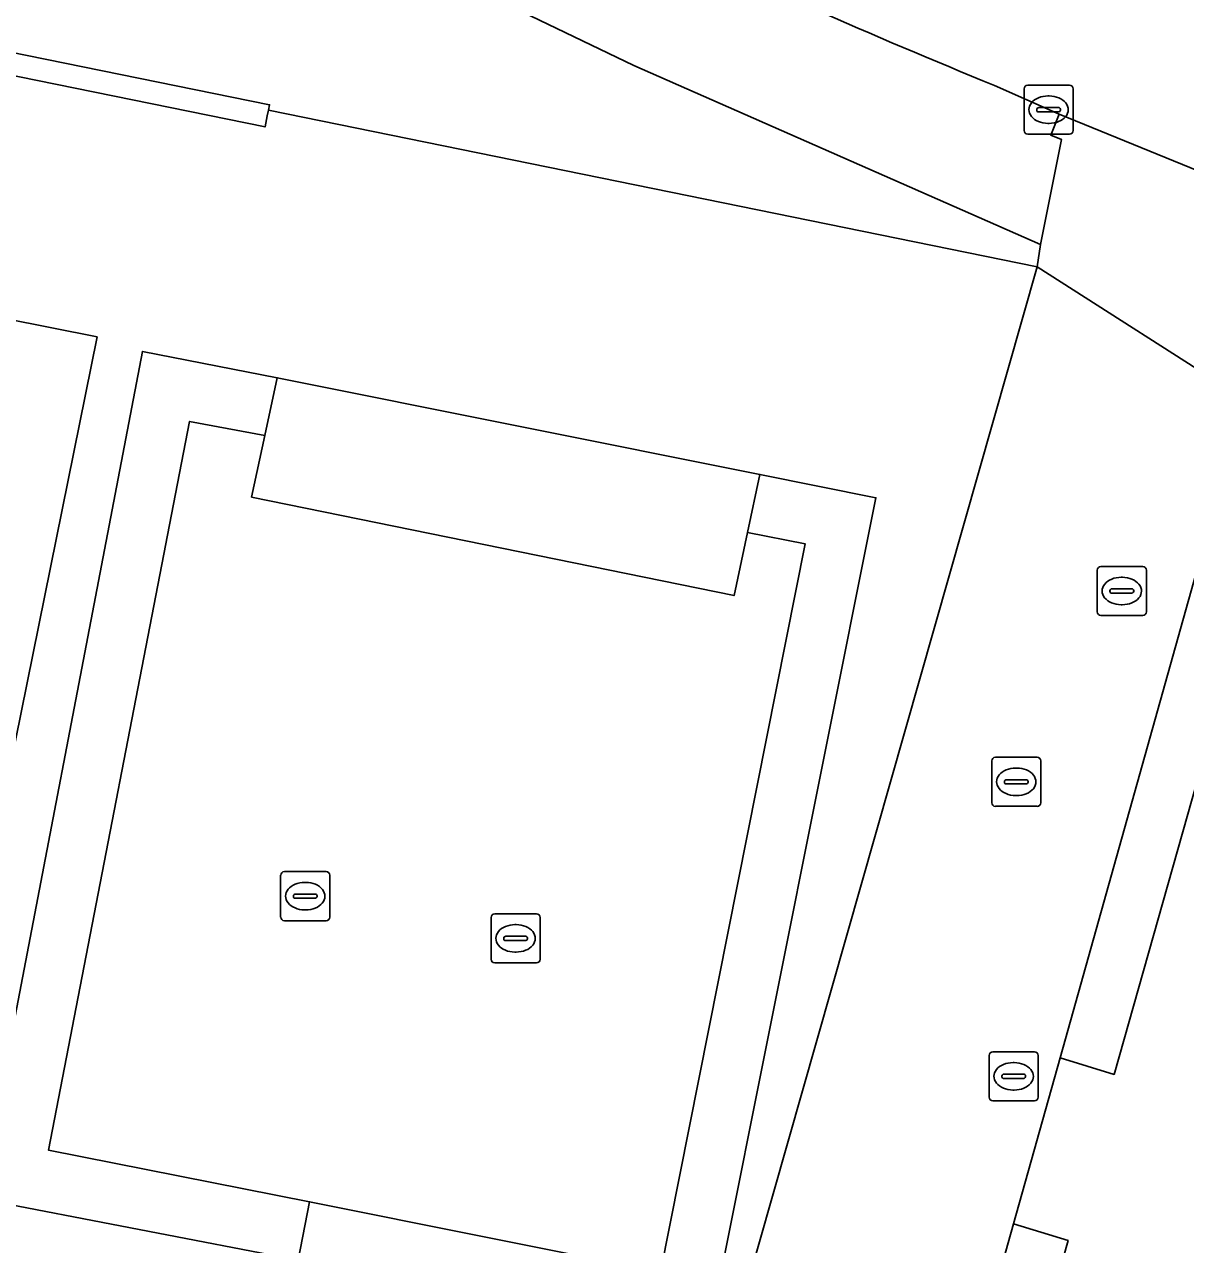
# Model space of a CAD drawing. Extents: x 162803 to 163818, y 381639 to 382475.
# Drawn here: x 163048.82 to 163072.49, y 382135.2 to 382160.08 of the extents above; entities that cross this region are included whole.
import ezdxf

# ---------------------------------------------------------------- set-up
doc = ezdxf.new("R2010")
doc.units = 0
for name, color, linetype in [('IMGEO_Groenvoorziening', 7, 'Continuous'), ('IMGEO_Kolk', 7, 'Continuous'), ('IMGEO_Pand_overbouw', 7, 'Continuous'), ('IMGEO_Parkeervlak_open', 7, 'Continuous'), ('IMGEO_Rijbaan_lokaal_gesloten', 7, 'Continuous'), ('IMGEO_Rijbaan_lokaal_open', 7, 'Continuous'), ('IMGEO_Rioolput', 7, 'Continuous'), ('IMGEO_Terreindeel_gesloten', 7, 'Continuous'), ('IMGEO_Voetpad_op_trap', 7, 'Continuous'), ('IMGEO_Voetpad_open', 7, 'Continuous')]:
    doc.layers.add(name, color=color, linetype=linetype)

msp = doc.modelspace()

# ---------------------------------------------------------------- linework, layer by layer
at = {"layer": 'IMGEO_Groenvoorziening'}
for points in [[(163029.45, 382176.594), (163024.657, 382179.291), (163023.433, 382179.979), (163020.411, 382165.249), (163053.819, 382158.439), (163053.798, 382158.332), (163069.465, 382155.136), (163069.531, 382155.592), (163061.241, 382159.238), (163058.797, 382160.419), (163050.895, 382164.532)], [(163063.812, 382150.905), (163053.975, 382152.875), (163053.722, 382151.695), (163053.453, 382150.442), (163063.286, 382148.436), (163063.56, 382149.721)], [(163099.314, 382144.396), (163099.552, 382145.231), (163073.693, 382152.429), (163069.93, 382139.013), (163071.032, 382138.675), (163074.515, 382150.994), (163098.192, 382144.406), (163090.853, 382118.199), (163091.858, 382117.918), (163091.944, 382118.225), (163094.106, 382125.67), (163095.699, 382131.407)], [(163062.976, 382134.408), (163061.788, 382134.646), (163054.637, 382136.079), (163054.404, 382134.885), (163054.156, 382133.614), (163062.479, 382131.943)], [(163068.983, 382135.625), (163065.602, 382123.594), (163082.771, 382118.765), (163083.126, 382120.021), (163067.058, 382124.545), (163070.095, 382135.286)]]:
    msp.add_lwpolyline(points, close=True, dxfattribs=at)
at = {"layer": 'IMGEO_Kolk'}
for p, q in [((163069.196, 382157.914), (163069.196, 382158.766)), ((163069.271, 382158.84), (163070.123, 382158.84)), ((163070.197, 382158.766), (163070.197, 382157.914)), ((163069.684, 382158.62), (163069.709, 382158.62)), ((163069.455, 382158.334), (163069.455, 382158.346)), ((163069.893, 382158.297), (163069.495, 382158.297)), ((163069.498, 382158.383), (163069.896, 382158.383)), ((163069.939, 382158.346), (163069.939, 382158.334)), ((163069.707, 382158.06), (163069.682, 382158.06)), ((163070.123, 382157.84), (163069.271, 382157.84)), ((163068.537, 382144.213), (163068.537, 382145.065)), ((163068.612, 382145.139), (163069.464, 382145.139)), ((163069.538, 382145.065), (163069.538, 382144.213)), ((163069.025, 382144.919), (163069.05, 382144.919)), ((163068.796, 382144.633), (163068.796, 382144.645)), ((163069.234, 382144.596), (163068.836, 382144.596)), ((163068.839, 382144.682), (163069.237, 382144.682)), ((163069.28, 382144.645), (163069.28, 382144.633)), ((163069.048, 382144.359), (163069.023, 382144.359)), ((163069.464, 382144.139), (163068.612, 382144.139)), ((163054.121, 382142.808), (163054.973, 382142.808)), ((163054.046, 382141.882), (163054.046, 382142.734)), ((163054.534, 382142.588), (163054.559, 382142.588)), ((163055.047, 382142.734), (163055.047, 382141.882)), ((163054.305, 382142.302), (163054.305, 382142.314)), ((163054.348, 382142.351), (163054.746, 382142.351)), ((163054.789, 382142.314), (163054.789, 382142.302)), ((163054.743, 382142.265), (163054.345, 382142.265)), ((163054.973, 382141.808), (163054.121, 382141.808)), ((163054.557, 382142.028), (163054.532, 382142.028)), ((163058.333, 382141.021), (163058.333, 382141.873)), ((163058.408, 382141.947), (163059.26, 382141.947)), ((163059.334, 382141.873), (163059.334, 382141.021)), ((163058.821, 382141.727), (163058.846, 382141.727)), ((163058.592, 382141.441), (163058.592, 382141.453)), ((163059.03, 382141.404), (163058.632, 382141.404)), ((163058.635, 382141.49), (163059.033, 382141.49)), ((163059.076, 382141.453), (163059.076, 382141.441)), ((163058.844, 382141.167), (163058.819, 382141.167)), ((163059.26, 382140.947), (163058.408, 382140.947))]:
    msp.add_line(p, q, dxfattribs=at)
for points in [[(163069.196, 382157.914), (163069.196, 382158.766)], [(163069.271, 382158.84), (163070.123, 382158.84)], [(163070.197, 382158.766), (163070.197, 382157.914)], [(163070.123, 382157.84), (163069.271, 382157.84)], [(163068.537, 382144.213), (163068.537, 382145.065)], [(163068.612, 382145.139), (163069.464, 382145.139)], [(163069.538, 382145.065), (163069.538, 382144.213)], [(163069.464, 382144.139), (163068.612, 382144.139)], [(163054.121, 382142.808), (163054.973, 382142.808)], [(163054.046, 382141.882), (163054.046, 382142.734)], [(163055.047, 382142.734), (163055.047, 382141.882)], [(163054.973, 382141.808), (163054.121, 382141.808)], [(163058.333, 382141.021), (163058.333, 382141.873)], [(163058.408, 382141.947), (163059.26, 382141.947)], [(163059.334, 382141.873), (163059.334, 382141.021)], [(163059.26, 382140.947), (163058.408, 382140.947)]]:
    msp.add_lwpolyline(points, dxfattribs=at)
for centre, radius, start, end in [((163069.273, 382158.764), 0.0765, 91.552, 178.448), ((163069.273, 382158.764), 0.0765, 91.552, 178.448), ((163070.121, 382158.764), 0.0765, 1.552, 88.448), ((163070.121, 382158.764), 0.0765, 1.552, 88.448), ((163069.495, 382158.343), 0.0403, 85.8775, 175.7526), ((163069.492, 382158.333), 0.0366, 178.938, 274.7102), ((163069.896, 382158.34), 0.043, 264.8664, 352.4533), ((163069.9, 382158.345), 0.0386, 1.7309, 96.639), ((163069.273, 382157.916), 0.0765, 181.552, 268.448), ((163069.273, 382157.916), 0.0765, 181.552, 268.448), ((163070.121, 382157.916), 0.0765, 271.552, 358.448), ((163070.121, 382157.916), 0.0765, 271.552, 358.448), ((163068.614, 382145.063), 0.0765, 91.552, 178.448), ((163068.614, 382145.063), 0.0765, 91.552, 178.448), ((163069.462, 382145.063), 0.0765, 1.552, 88.448), ((163069.462, 382145.063), 0.0765, 1.552, 88.448), ((163068.836, 382144.642), 0.0403, 85.8775, 175.7526), ((163068.833, 382144.632), 0.0366, 178.938, 274.7102), ((163069.237, 382144.639), 0.043, 264.8664, 352.4533), ((163069.241, 382144.644), 0.0386, 1.7309, 96.639), ((163068.614, 382144.215), 0.0765, 181.552, 268.448), ((163068.614, 382144.215), 0.0765, 181.552, 268.448), ((163069.462, 382144.215), 0.0765, 271.552, 358.448), ((163069.462, 382144.215), 0.0765, 271.552, 358.448), ((163054.123, 382142.732), 0.0765, 91.552, 178.448), ((163054.123, 382142.732), 0.0765, 91.552, 178.448), ((163054.971, 382142.732), 0.0765, 1.552, 88.448), ((163054.971, 382142.732), 0.0765, 1.552, 88.448), ((163054.345, 382142.311), 0.0403, 85.8775, 175.7526), ((163054.342, 382142.301), 0.0366, 178.938, 274.7102), ((163054.746, 382142.308), 0.043, 264.8664, 352.4533), ((163054.75, 382142.313), 0.0386, 1.7309, 96.639), ((163054.123, 382141.884), 0.0765, 181.552, 268.448), ((163054.123, 382141.884), 0.0765, 181.552, 268.448), ((163054.971, 382141.884), 0.0765, 271.552, 358.448), ((163054.971, 382141.884), 0.0765, 271.552, 358.448), ((163058.41, 382141.871), 0.0765, 91.552, 178.448), ((163058.41, 382141.871), 0.0765, 91.552, 178.448), ((163059.258, 382141.871), 0.0765, 1.552, 88.448), ((163059.258, 382141.871), 0.0765, 1.552, 88.448), ((163058.632, 382141.45), 0.0403, 85.8775, 175.7526), ((163058.629, 382141.44), 0.0366, 178.938, 274.7102), ((163059.033, 382141.447), 0.043, 264.8664, 352.4533), ((163059.037, 382141.452), 0.0386, 1.7309, 96.639), ((163058.41, 382141.023), 0.0765, 181.552, 268.448), ((163058.41, 382141.023), 0.0765, 181.552, 268.448), ((163059.258, 382141.023), 0.0765, 271.552, 358.448), ((163059.258, 382141.023), 0.0765, 271.552, 358.448)]:
    msp.add_arc(centre, radius, start, end, dxfattribs=at)
for centre, major_axis, ratio, start_param, end_param in [((163069.683, 382158.34), (-0.387, 0.002), 0.722429, 4.712389, 7.853982), ((163069.708, 382158.34), (-0.39, 0.002), 0.717154, 1.570796, 4.712389), ((163069.024, 382144.639), (-0.387, 0.002), 0.722429, 4.712389, 7.853982), ((163069.049, 382144.639), (-0.39, 0.002), 0.717154, 1.570796, 4.712389), ((163054.533, 382142.308), (-0.387, 0.002), 0.722429, 4.712389, 7.853982), ((163054.558, 382142.308), (-0.39, 0.002), 0.717154, 1.570796, 4.712389), ((163058.82, 382141.447), (-0.387, 0.002), 0.722429, 4.712389, 7.853982), ((163058.845, 382141.447), (-0.39, 0.002), 0.717154, 1.570796, 4.712389)]:
    msp.add_ellipse(centre, major_axis=major_axis, ratio=ratio, start_param=start_param, end_param=end_param, dxfattribs=at)
at = {"layer": 'IMGEO_Pand_overbouw'}
msp.add_lwpolyline([(163028.333, 382158.071), (163028.278, 382157.737), (163048.463, 382152.46), (163046.583, 382136.699), (163038.119, 382138.416), (163038.036, 382138.113), (163045.122, 382136.68), (163046.786, 382136.343), (163046.846, 382136.647), (163050.303, 382153.708)], close=True, dxfattribs=at)
at = {"layer": 'IMGEO_Parkeervlak_open'}
msp.add_lwpolyline([(163090.853, 382118.199), (163098.192, 382144.406), (163074.515, 382150.994), (163071.032, 382138.675), (163069.93, 382139.013), (163068.983, 382135.625), (163070.095, 382135.286), (163067.058, 382124.545)], dxfattribs=at)
at = {"layer": 'IMGEO_Rijbaan_lokaal_gesloten'}
msp.add_lwpolyline([(163074.655, 382155.837), (163075.792, 382155.378), (163075.941, 382155.792), (163069.911, 382158.248), (163069.74, 382157.819), (163069.961, 382157.73), (163069.531, 382155.592), (163069.465, 382155.136), (163073.693, 382152.429)], close=True, dxfattribs=at)
at = {"layer": 'IMGEO_Rijbaan_lokaal_open'}
msp.add_lwpolyline([(163068.592, 382158.834), (163069.911, 382158.248), (163075.941, 382155.792), (163082.126, 382153.637)], dxfattribs=at)
msp.add_lwpolyline([(163065.602, 382123.594), (163068.983, 382135.625), (163069.93, 382139.013), (163073.693, 382152.429), (163069.465, 382155.136), (163059.303, 382119.439), (163059.142, 382118.76), (163057.869, 382113.398), (163055.804, 382104.695), (163051.707, 382093.075), (163056.494, 382091.577), (163057.526, 382094.992), (163058.467, 382098.276), (163064.68, 382120.384)], close=True, dxfattribs=at)
msp.add_arc((163123.736, 382293.922), 145.909, 241.47462, 247.7944, dxfattribs=at)
at = {"layer": 'IMGEO_Rioolput'}
for p, q in [((163070.763, 382149.028), (163071.615, 382149.028)), ((163070.688, 382148.102), (163070.688, 382148.954)), ((163071.176, 382148.808), (163071.201, 382148.808)), ((163071.689, 382148.954), (163071.689, 382148.102)), ((163070.947, 382148.522), (163070.947, 382148.534)), ((163070.99, 382148.571), (163071.388, 382148.571)), ((163071.431, 382148.534), (163071.431, 382148.522)), ((163071.385, 382148.485), (163070.987, 382148.485)), ((163071.615, 382148.028), (163070.763, 382148.028)), ((163071.199, 382148.248), (163071.174, 382148.248)), ((163068.484, 382138.209), (163068.484, 382139.061)), ((163068.559, 382139.135), (163069.411, 382139.135)), ((163069.485, 382139.061), (163069.485, 382138.209)), ((163068.972, 382138.915), (163068.997, 382138.915)), ((163068.743, 382138.629), (163068.743, 382138.641)), ((163069.181, 382138.592), (163068.783, 382138.592)), ((163068.786, 382138.678), (163069.184, 382138.678)), ((163069.227, 382138.641), (163069.227, 382138.629)), ((163068.995, 382138.355), (163068.97, 382138.355)), ((163069.411, 382138.135), (163068.559, 382138.135))]:
    msp.add_line(p, q, dxfattribs=at)
for points in [[(163070.763, 382149.028), (163071.615, 382149.028)], [(163070.688, 382148.102), (163070.688, 382148.954)], [(163071.689, 382148.954), (163071.689, 382148.102)], [(163071.615, 382148.028), (163070.763, 382148.028)], [(163068.484, 382138.209), (163068.484, 382139.061)], [(163068.559, 382139.135), (163069.411, 382139.135)], [(163069.485, 382139.061), (163069.485, 382138.209)], [(163069.411, 382138.135), (163068.559, 382138.135)]]:
    msp.add_lwpolyline(points, dxfattribs=at)
for centre, radius, start, end in [((163070.765, 382148.952), 0.0765, 91.552, 178.448), ((163070.765, 382148.952), 0.0765, 91.552, 178.448), ((163071.613, 382148.952), 0.0765, 1.552, 88.448), ((163071.613, 382148.952), 0.0765, 1.552, 88.448), ((163070.987, 382148.531), 0.0403, 85.8775, 175.7526), ((163070.984, 382148.521), 0.0366, 178.938, 274.7102), ((163071.388, 382148.528), 0.043, 264.8664, 352.4533), ((163071.392, 382148.533), 0.0386, 1.7309, 96.639), ((163070.765, 382148.104), 0.0765, 181.552, 268.448), ((163070.765, 382148.104), 0.0765, 181.552, 268.448), ((163071.613, 382148.104), 0.0765, 271.552, 358.448), ((163071.613, 382148.104), 0.0765, 271.552, 358.448), ((163068.561, 382139.059), 0.0765, 91.552, 178.448), ((163068.561, 382139.059), 0.0765, 91.552, 178.448), ((163069.409, 382139.059), 0.0765, 1.552, 88.448), ((163069.409, 382139.059), 0.0765, 1.552, 88.448), ((163068.783, 382138.638), 0.0403, 85.8775, 175.7526), ((163068.78, 382138.628), 0.0366, 178.938, 274.7102), ((163069.184, 382138.635), 0.043, 264.8664, 352.4533), ((163069.188, 382138.64), 0.0386, 1.7309, 96.639), ((163068.561, 382138.211), 0.0765, 181.552, 268.448), ((163068.561, 382138.211), 0.0765, 181.552, 268.448), ((163069.409, 382138.211), 0.0765, 271.552, 358.448), ((163069.409, 382138.211), 0.0765, 271.552, 358.448)]:
    msp.add_arc(centre, radius, start, end, dxfattribs=at)
for centre, major_axis, ratio, start_param, end_param in [((163071.175, 382148.528), (-0.387, 0.002), 0.722429, 4.712389, 7.853982), ((163071.2, 382148.528), (-0.39, 0.002), 0.717154, 1.570796, 4.712389), ((163068.971, 382138.635), (-0.387, 0.002), 0.722429, 4.712389, 7.853982), ((163068.996, 382138.635), (-0.39, 0.002), 0.717154, 1.570796, 4.712389)]:
    msp.add_ellipse(centre, major_axis=major_axis, ratio=ratio, start_param=start_param, end_param=end_param, dxfattribs=at)
at = {"layer": 'IMGEO_Terreindeel_gesloten'}
msp.add_lwpolyline([(163020.411, 382165.249), (163019.397, 382165.455), (163019.351, 382165.23), (163019.305, 382165.005), (163053.727, 382157.988), (163053.773, 382158.214), (163053.798, 382158.332), (163053.819, 382158.439)], close=True, dxfattribs=at)
at = {"layer": 'IMGEO_Voetpad_op_trap'}
for points in [[(163053.722, 382151.695), (163053.975, 382152.875), (163051.227, 382153.411), (163047.914, 382136.14), (163054.404, 382134.885), (163054.637, 382136.079), (163049.313, 382137.13), (163052.19, 382151.984)], [(163063.812, 382150.905), (163063.56, 382149.721), (163064.736, 382149.487), (163061.788, 382134.646), (163062.976, 382134.408), (163066.178, 382150.431)]]:
    msp.add_lwpolyline(points, close=True, dxfattribs=at)
at = {"layer": 'IMGEO_Voetpad_open'}
for points in [[(162989.462, 382201.673), (162988.175, 382199.803), (163000, 382193.16), (163003.692, 382191.083), (163015.946, 382184.19), (163023.433, 382179.979), (163024.657, 382179.291), (163029.45, 382176.594), (163050.895, 382164.532), (163058.797, 382160.419), (163061.241, 382159.238), (163069.531, 382155.592), (163069.961, 382157.73), (163069.74, 382157.819), (163069.911, 382158.248), (163068.592, 382158.834)], [(163059.303, 382119.439), (163069.465, 382155.136), (163053.798, 382158.332), (163053.773, 382158.214), (163053.727, 382157.988), (163019.305, 382165.005)]]:
    msp.add_lwpolyline(points, dxfattribs=at)
for points in [[(163054.156, 382133.614), (163054.404, 382134.885), (163047.914, 382136.14), (163051.227, 382153.411), (163053.975, 382152.875), (163063.812, 382150.905), (163066.178, 382150.431), (163062.976, 382134.408), (163062.479, 382131.943)], [(163063.56, 382149.721), (163063.286, 382148.436), (163053.453, 382150.442), (163053.722, 382151.695), (163052.19, 382151.984), (163049.313, 382137.13), (163054.637, 382136.079), (163061.788, 382134.646), (163064.736, 382149.487)]]:
    msp.add_lwpolyline(points, close=True, dxfattribs=at)
msp.add_arc((163123.736, 382293.922), 145.909, 241.47462, 247.7944, dxfattribs=at)

doc.saveas('drawing.dxf')
